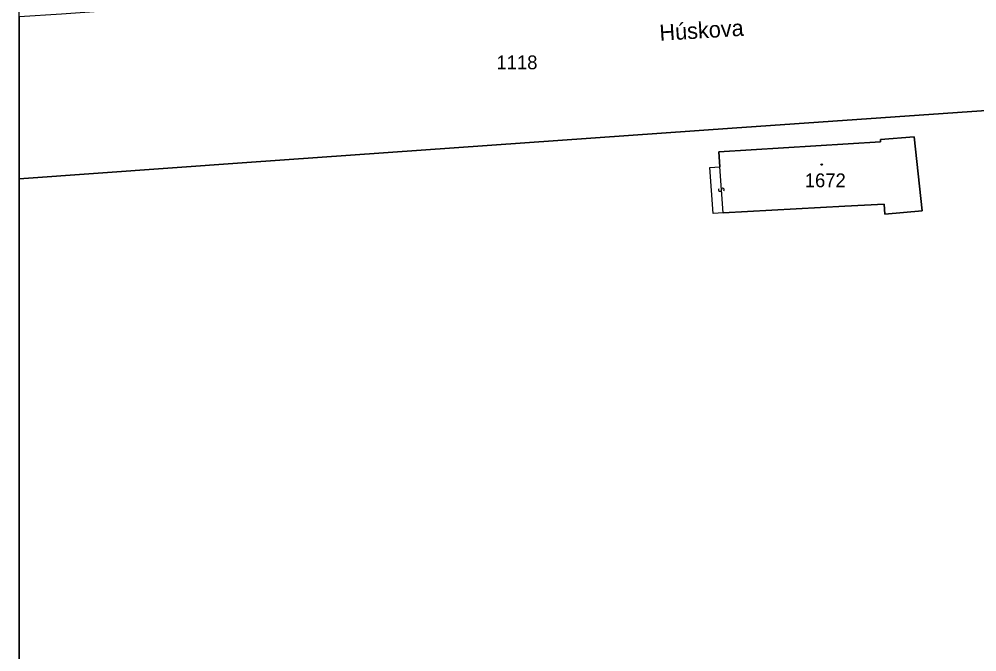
# Model space of a CAD drawing. Extents: x -596024 to -594475, y -1163820 to -1161957.
# Drawn here: x -596024.4 to -595906.2, y -1162174.7 to -1162096.6 of the extents above; entities that cross this region are included whole.
import ezdxf

# ---------------------------------------------------------------- set-up
doc = ezdxf.new("R2010")
doc.units = 0
for name, color, linetype in [('Level 1', 7, 'Continuous'), ('Level 11', 7, 'Continuous'), ('Level 13', 7, 'Continuous'), ('Level 3', 7, 'Continuous'), ('Level 4', 7, 'Continuous'), ('Level 5', 7, 'Continuous'), ('Level 60', 7, 'Continuous'), ('Vrstva 60', 7, 'Continuous'), ('Vrstva 63', 7, 'Continuous')]:
    doc.layers.add(name, color=color, linetype=linetype)

msp = doc.modelspace()

# ---------------------------------------------------------------- linework, layer by layer
at = {"layer": 'Level 1'}
for points in [[(-596024.42, -1162116.29), (-595996.33, -1162114.29), (-595936.43, -1162110.06), (-595882.59, -1162106.28)], [(-595937.55, -1162120.49), (-595922.51, -1162119.68), (-595917.67, -1162119.42), (-595917.6, -1162120.65), (-595912.97, -1162120.23), (-595913.98, -1162111.13), (-595918.13, -1162111.43), (-595918.11, -1162111.73), (-595938.08, -1162112.96), (-595937.95, -1162114.81)], [(-595937.55, -1162120.49), (-595938.78, -1162120.58), (-595939.18, -1162114.89), (-595937.95, -1162114.81)]]:
    msp.add_lwpolyline(points, dxfattribs=at)
at = {"layer": 'Level 13'}
for centre, start, end in [((-595937.93, -1162117.66), 131.401, 3.499), ((-595937.57, -1162117.64), 311.1865, 183.7765)]:
    msp.add_arc(centre, 0.184, start, end, dxfattribs=at)
at = {"layer": 'Level 3'}
msp.add_lwpolyline([(-595937.55, -1162120.49), (-595937.95, -1162114.81)], dxfattribs=at)
at = {"layer": 'Level 5'}
for radius in [0.09, 0.0521]:
    msp.add_circle((-595925.37, -1162114.53), radius, dxfattribs=at)
at = {"layer": 'Level 60'}
msp.add_lwpolyline([(-595922.51, -1162119.68), (-595937.55, -1162120.49), (-595938.78, -1162120.58), (-595939.18, -1162114.89), (-595937.95, -1162114.81), (-595938.08, -1162112.96), (-595918.11, -1162111.73), (-595918.13, -1162111.43), (-595913.98, -1162111.13), (-595912.97, -1162120.23), (-595917.6, -1162120.65), (-595917.67, -1162119.42)], close=True, dxfattribs=at)
at = {"layer": 'Vrstva 60'}
for points in [[(-595897.15, -1162087.51), (-595907, -1162088.19), (-595918.82, -1162088.99), (-595925.29, -1162089.43), (-595925.28, -1162089.58), (-595927.95, -1162089.8), (-595927.96, -1162089.65), (-595936.83, -1162090.26), (-595945.82, -1162090.88), (-595954.85, -1162091.51), (-595971.52, -1162092.65), (-595974.09, -1162092.82), (-595998.98, -1162094.53), (-596019.21, -1162095.98), (-596024.42, -1162096.32), (-596024.42, -1162116.29), (-595996.33, -1162114.29), (-595936.43, -1162110.06), (-595882.59, -1162106.28)], [(-595868.05, -1162218.83), (-595871.23, -1162170.34), (-595874.09, -1162128.33), (-595888.1, -1162129.23), (-595887.88, -1162132.22), (-595891.98, -1162132.51), (-595892.16, -1162129.53), (-595899.83, -1162130.04), (-595900.02, -1162128.02), (-595902.77, -1162128.19), (-595903.18, -1162121.18), (-595900.35, -1162121), (-595900.56, -1162118.96), (-595881.79, -1162117.76), (-595882.59, -1162106.28), (-595936.43, -1162110.06), (-595996.33, -1162114.29), (-596024.42, -1162116.29), (-596024.42, -1162249.95)]]:
    msp.add_lwpolyline(points, dxfattribs=at)
msp.add_lwpolyline([(-595938.78, -1162120.58), (-595939.18, -1162114.89), (-595937.95, -1162114.81), (-595938.08, -1162112.96), (-595918.11, -1162111.73), (-595918.13, -1162111.43), (-595913.98, -1162111.13), (-595912.97, -1162120.23), (-595917.6, -1162120.65), (-595917.67, -1162119.42), (-595922.51, -1162119.68), (-595937.55, -1162120.49)], close=True, dxfattribs=at)
at = {"layer": 'Vrstva 63'}
msp.add_lwpolyline([(-594475.47, -1163820.23), (-596024.42, -1163820.23), (-596024.42, -1161956.88), (-594475.47, -1161956.88)], close=True, dxfattribs=at)

# ---------------------------------------------------------------- texts
at = {"layer": 'Level 11'}
msp.add_text('Húskova', height=2, rotation=3.4899, dxfattribs=at).set_placement((-595945.34, -1162099.27))
at = {"layer": 'Level 4'}
for s, p in [('1118', (-595965.51, -1162102.77)), ('1672', (-595927.46, -1162117.33))]:
    msp.add_text(s, height=1.7, dxfattribs=at).set_placement(p)

doc.saveas('drawing.dxf')
